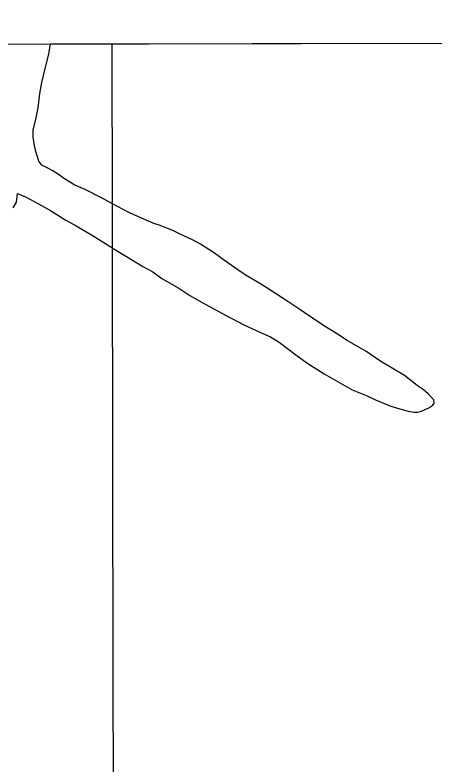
# Model space of a CAD drawing. Extents: x 3329297 to 3367176, y 649250 to 674653.
# Drawn here: x 3338493 to 3339216, y 671586 to 672876 of the extents above; entities that cross this region are included whole.
import ezdxf

# ---------------------------------------------------------------- set-up
doc = ezdxf.new("R2010")
doc.units = 0
for name, color, linetype in [('V-GRID-FRAM', 7, 'Continuous'), ('V-GRID-MAJR', 7, 'Continuous'), ('V-RIVR-EDGE', 7, 'Continuous'), ('V-SITE-VEGE', 7, 'Continuous')]:
    doc.layers.add(name, color=color, linetype=linetype)

msp = doc.modelspace()

# ---------------------------------------------------------------- linework, layer by layer
at = {"layer": 'V-GRID-FRAM'}
msp.add_lwpolyline([(3333403.497, 672816.281), (3364945.549, 672875.921), (3364987.867, 654691.71), (3333429.946, 654632.039), (3333403.497, 672816.281)], dxfattribs=at)
at = {"layer": 'V-GRID-MAJR'}
msp.add_spline([(3338689.599, 654641.984), (3338679.904, 660701.46), (3338670.2060000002, 666762.872), (3338660.509, 672824.31), (3338660.506, 672826.221)], degree=3, dxfattribs=at)
at = {"layer": 'V-RIVR-EDGE'}
msp.add_spline([(3339166.3536995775, 669632.4489809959), (3339148.524460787, 669636.3710973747), (3339138.8304044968, 669636.78287097), (3339122.9420865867, 669641.4757939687), (3339105.116683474, 669646.949112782), (3339096.985336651, 669652.0106579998), (3339093.117878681, 669656.2860538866), (3339089.260009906, 669664.4394558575), (3339086.5569126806, 669669.0997755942), (3339078.8152843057, 669674.9359631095), (3339053.6408480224, 669688.1835135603), (3339028.4683295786, 669702.2066652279), (3339020.722865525, 669706.4916503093), (3339018.0025077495, 669704.1715590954), (3339012.5742581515, 669704.5727845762), (3339008.704882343, 669708.0725792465), (3339008.3228352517, 669710.4003418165), (3339007.9417470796, 669713.1159049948), (3339007.5587410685, 669715.0558669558), (3338988.577607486, 669723.6344673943), (3338974.638840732, 669732.5884024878), (3338973.0924328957, 669734.5312412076), (3338972.7132625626, 669738.0224056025), (3338974.2702185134, 669740.3453735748), (3338974.2788487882, 669743.8355790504), (3338966.935569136, 669753.9366143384), (3338965.008073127, 669758.5950162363), (3338963.8494658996, 669760.5368960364), (3338956.490843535, 669764.4331215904), (3338944.8692912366, 669769.5032970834), (3338928.214961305, 669778.0761440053), (3338920.8640102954, 669785.074774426), (3338906.5604570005, 669803.3368830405), (3338897.2800921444, 669814.2183141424), (3338887.9987683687, 669824.7119446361), (3338880.2638524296, 669833.2627364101), (3338874.0724675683, 669838.7072876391), (3338867.8714935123, 669840.2738327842), (3338862.061196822, 669843.0028208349), (3338858.570991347, 669843.0114511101), (3338858.5757859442, 669844.9504541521), (3338858.2445615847, 669867.8316489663), (3338860.5790365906, 669870.9283003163), (3338861.7481919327, 669873.2522272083), (3338861.755863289, 669876.3546320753), (3338860.2123322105, 669879.4608726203), (3338854.0151938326, 669882.5786201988), (3338849.024608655, 669903.1445183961), (3338843.6308801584, 669917.506565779), (3338832.806025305, 669931.1064368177), (3338822.747182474, 669940.8263839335), (3338804.5560339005, 669955.2200756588), (3338800.681863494, 669956.7808672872), (3338796.0282561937, 669956.7923743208), (3338788.6562089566, 669955.2593913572), (3338782.4437278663, 669952.1723292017), (3338775.4719471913, 669955.6797952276), (3338770.442046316, 669960.3458684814), (3338765.41214544, 669965.0119417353), (3338754.1841472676, 669972.4079619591), (3338742.572184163, 669981.3561435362), (3338728.2417811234, 669988.7598351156), (3338714.684102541, 669994.9982070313), (3338701.132177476, 670003.5633825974), (3338693.397261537, 670012.1141743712), (3338687.9881903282, 670020.2714120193), (3338682.5915850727, 670033.4700575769), (3338677.179637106, 670040.4638934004), (3338665.1722020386, 670046.3106290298), (3338655.0951397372, 670048.6623645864), (3338655.4762279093, 670045.9468014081), (3338653.5362659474, 670045.5637953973), (3338643.4553679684, 670046.3643285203), (3338635.321144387, 670050.2624719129), (3338633.001053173, 670052.9828296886), (3338626.414196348, 670055.3259349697), (3338615.1727733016, 670057.2927466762), (3338608.969881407, 670058.0836906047), (3338601.613176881, 670062.7555173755), (3338592.322263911, 670069.3711417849), (3338582.2452016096, 670071.7228773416), (3338574.10810127, 670074.4576189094), (3338568.301640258, 670078.7378093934), (3338562.499014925, 670084.5692023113), (3338561.3432844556, 670087.6744839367), (3338554.753550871, 670088.8541873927), (3338551.264304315, 670089.2506182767), (3338548.9442131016, 670091.9709760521), (3338544.3069074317, 670098.5750934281), (3338517.1857967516, 670108.7250336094), (3338513.315462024, 670111.8370276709), (3338511.386048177, 670115.7198283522), (3338497.8206982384, 670118.8557954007), (3338479.9991308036, 670125.8803166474), (3338471.478065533, 670130.167219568), (3338466.4481646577, 670134.8332928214), (3338451.7251664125, 670140.298940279), (3338441.260303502, 670142.651634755), (3338438.1569397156, 670142.2715055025), (3338431.184200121, 670145.3911709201), (3338420.33729012, 670150.0716279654), (3338407.9334241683, 670152.4291170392), (3338393.207549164, 670156.7313626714), (3338378.4931811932, 670165.6872156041), (3338345.20082296, 670189.4255197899), (3338316.5457703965, 670206.5597065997), (3338280.929485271, 670231.4671661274), (3338237.552393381, 670254.4548010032), (3338210.446625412, 670270.8095509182), (3338182.5719686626, 670289.8808229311), (3338148.9013990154, 670317.4980921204), (3338126.069109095, 670336.9446987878), (3338116.014101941, 670348.2158483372), (3338106.7279835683, 670356.7704757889), (3338093.5600234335, 670363.7834900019), (3338076.8970632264, 670368.8661314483), (3338057.525252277, 670376.282288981), (3338042.806089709, 670383.299138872), (3338026.541478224, 670392.6466280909), (3338007.175420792, 670402.3895892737), (3337993.9978714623, 670405.524597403), (3337971.524614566, 670413.3362269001), (3337948.662598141, 670420.7610147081), (3337916.507750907, 670434.0258257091), (3337912.6460464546, 670440.6280252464), (3337911.1149813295, 670448.7756737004), (3337908.800643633, 670453.822835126), (3337904.5396315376, 670455.7723862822), (3337890.9761994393, 670459.6839545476), (3337883.6204538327, 670464.7435819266), (3337879.359441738, 670466.6931330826), (3337872.3799897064, 670467.0981942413), (3337862.6849744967, 670467.1221672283), (3337849.884677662, 670465.9904097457), (3337839.796108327, 670463.6885380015), (3337826.2202102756, 670462.5586983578), (3337810.715857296, 670465.6994600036), (3337802.1928741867, 670469.2107617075), (3337788.2541074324, 670478.1646968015), (3337779.7282475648, 670480.5125966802), (3337774.301915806, 670481.6894233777), (3337768.8851732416, 670486.7442561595), (3337764.6289557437, 670490.6328103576), (3337755.720089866, 670494.9206721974), (3337749.1322741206, 670496.8759768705), (3337745.255226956, 670497.2733666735), (3337740.596825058, 670495.3458706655), (3337738.6597398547, 670496.1262664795), (3337735.1772057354, 670499.2373016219), (3337729.758545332, 670503.5165331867), (3337724.7286444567, 670508.1826064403), (3337720.084626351, 670512.0721195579), (3337706.1295579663, 670514.4334443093), (3337677.861347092, 670531.1788715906), (3337643.769414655, 670545.2240784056), (3337600.7772466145, 670567.0473525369), (3337560.1032519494, 670585.3746676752), (3337510.1421799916, 670611.8688096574), (3337463.278718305, 670636.4162772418), (3337442.3566638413, 670644.2240710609), (3337416.7819609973, 670652.4311725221), (3337405.548209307, 670657.5003890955), (3337401.679792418, 670661.3879843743), (3337400.133384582, 670663.3308230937), (3337395.485530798, 670665.6691337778), (3337388.8938793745, 670666.0732360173), (3337376.883567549, 670670.7565698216), (3337362.9400061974, 670677.7715018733), (3337340.867015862, 670690.62358036), (3337309.495441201, 670706.9888783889), (3337291.2879909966, 670714.7899597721), (3337276.1839045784, 670722.9711704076), (3337252.562588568, 670736.9904863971), (3337220.036242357, 670756.8488666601), (3337154.988344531, 670798.504630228), (3337124.407713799, 670821.0728201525), (3337111.237835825, 670827.3102331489), (3337094.188033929, 670832.7816341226), (3337075.9709945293, 670836.7047094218), (3337050.390538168, 670842.585007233), (3337028.690964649, 670849.6191176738), (3337007.7765815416, 670860.52931636), (3336991.894976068, 670867.9368436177), (3336983.371034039, 670871.0603447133), (3336969.0281650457, 670873.4226283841), (3336939.947914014, 670875.4335503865), (3336901.9655095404, 670884.4469384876), (3336863.601057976, 670895.7880891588), (3336821.367230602, 670910.6290344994), (3336786.503532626, 670926.2273615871), (3336740.024994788, 670949.6104684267), (3336682.307910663, 670976.1237887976), (3336635.4358187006, 670997.1810509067), (3336603.676443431, 671013.5473078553), (3336585.4718699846, 671022.5117910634), (3336583.154655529, 671026.3955506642), (3336580.0637576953, 671031.0568293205), (3336576.1943818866, 671034.5566239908), (3336549.462030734, 671045.0934058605), (3336500.2429978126, 671058.0126087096), (3336451.409847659, 671070.1552514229), (3336425.437755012, 671074.4853057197), (3336399.847709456, 671076.4875974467), (3336361.0734021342, 671078.910293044), (3336337.427154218, 671082.8467932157), (3336313.3969413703, 671088.3354547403), (3336290.919848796, 671094.5958818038), (3336280.455944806, 671097.3363768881), (3336275.4145368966, 671097.3488428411), (3336257.575708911, 671097.3929531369), (3336194.8172168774, 671123.9187394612), (3336129.3537097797, 671154.3292443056), (3336078.6141598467, 671179.6619023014), (3336032.911223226, 671203.0430913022), (3335979.4618636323, 671230.3214647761), (3335943.0460043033, 671245.5358269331), (3335907.7897111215, 671259.1961098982), (3335894.230114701, 671264.6588805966), (3335887.6394221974, 671265.4507834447), (3335873.3109369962, 671273.630076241), (3335871.3805642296, 671277.125076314), (3335862.8594989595, 671281.4119792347), (3335831.089575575, 671293.512429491), (3335799.3273235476, 671308.7152846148), (3335763.695695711, 671327.4179344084), (3335724.575780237, 671346.9048156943), (3335714.5054303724, 671351.9711555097), (3335703.2668840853, 671355.1013690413), (3335699.008748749, 671358.2143220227), (3335680.035286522, 671369.8953273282), (3335645.947189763, 671385.491736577), (3335603.710485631, 671399.1692800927), (3335573.092457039, 671406.6132462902), (3335518.05737391, 671419.9346335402), (3335470.399132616, 671436.7280067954), (3335433.9775197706, 671449.6155653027), (3335405.320549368, 671465.9741508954), (3335397.964803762, 671471.0337782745), (3335385.942984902, 671471.0635047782), (3335366.9350015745, 671468.7836881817), (3335345.97938493, 671463.0184607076), (3335338.6150090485, 671464.5878826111), (3335338.6217214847, 671467.3024868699), (3335339.0306183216, 671475.8331413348), (3335337.874887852, 671478.9384229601), (3335334.392353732, 671482.0494581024), (3335319.667437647, 671486.739504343), (3335303.002559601, 671491.0465445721), (3335280.11561127, 671488.3885165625), (3335259.1523232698, 671479.5208842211), (3335245.561082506, 671472.186234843), (3335233.149545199, 671471.4413190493), (3335223.849043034, 671474.1789373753), (3335210.6830007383, 671481.967552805), (3335198.6707710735, 671485.8752853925), (3335156.404340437, 671487.5310100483), (3335124.606608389, 671488.3852426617), (3335114.1273616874, 671484.9209280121), (3335094.7104815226, 671474.110456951), (3335085.4013490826, 671473.3578698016), (3335075.3242867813, 671475.7096053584), (3335065.634066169, 671477.6725813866), (3335064.8603827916, 671478.4501004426), (3335067.5864940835, 671483.0969953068), (3335066.8147285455, 671484.6501155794), (3335063.7238307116, 671489.3113942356), (3335039.709919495, 671501.3926661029), (3335020.726868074, 671509.1956653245), (3335003.282553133, 671511.9534209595), (3334994.7595700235, 671515.4647226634), (3334990.8853996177, 671517.0255142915), (3334963.0040304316, 671533.3821820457), (3334933.182699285, 671549.3558437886), (3334916.124267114, 671551.3370392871), (3334894.4227757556, 671557.5955485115), (3334863.4322892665, 671571.2452833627), (3334847.946155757, 671581.7542565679), (3334834.776277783, 671587.991669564), (3334809.2073284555, 671598.5255746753), (3334767.758691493, 671617.2426082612), (3334744.904346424, 671627.7698009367), (3334711.2011735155, 671642.2018494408), (3334691.4406030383, 671649.2311652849), (3334670.121158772, 671653.1619119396), (3334647.645025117, 671659.8101396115), (3334620.1418673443, 671672.2878423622), (3334605.4207869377, 671678.5290910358), (3334581.0008556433, 671683.2431102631), (3334555.808199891, 671689.1224491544), (3334542.233260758, 671688.3804101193), (3334534.090406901, 671688.7883480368), (3334531.3949810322, 671696.5510726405), (3334523.6629418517, 671706.2652662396), (3334505.845210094, 671714.8409899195), (3334480.260918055, 671719.1700852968), (3334460.4897994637, 671721.9335944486), (3334456.9957583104, 671720.3910222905), (3334455.048124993, 671716.9056114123), (3334456.591656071, 671713.7993708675), (3334463.186184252, 671714.5586704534), (3334467.4462374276, 671712.2213186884), (3334467.4414428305, 671710.2823156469), (3334462.783040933, 671708.3548196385), (3334446.879380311, 671706.8429329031), (3334429.0424701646, 671707.6626444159), (3334403.462972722, 671713.930742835), (3334397.657470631, 671718.5987339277), (3334391.4632090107, 671722.8798833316), (3334378.6677067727, 671723.687128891), (3334340.2840768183, 671727.2722673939), (3334305.3887344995, 671730.0731744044), (3334290.2645107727, 671730.1105722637), (3334281.3489324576, 671731.6838298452), (3334271.6615886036, 671734.8102076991), (3334266.234297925, 671735.5992337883), (3334258.083772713, 671732.9047668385), (3334246.4344117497, 671726.7287246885), (3334241.392044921, 671726.3533900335), (3334232.4803022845, 671729.4778500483), (3334218.9082399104, 671729.8992128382), (3334190.600713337, 671730.7448151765), (3334178.969571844, 671731.9369845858), (3334163.4709723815, 671737.4045498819), (3334156.1008429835, 671736.6471681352), (3334151.4366875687, 671732.3928684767), (3334148.3342827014, 671732.4005398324), (3334142.525903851, 671735.9051290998), (3334132.831847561, 671736.316902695), (3334110.7300896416, 671737.53496293), (3334106.856878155, 671739.4835551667), (3334099.8879742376, 671744.1544230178), (3334081.28313423, 671748.0784572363), (3334072.750561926, 671747.7117528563), (3334041.7408970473, 671753.6054755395), (3334018.0946491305, 671757.5419757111), (3334010.3453493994, 671760.2757583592), (3333999.892952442, 671767.6698607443), (3333992.147488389, 671771.9548458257), (3333987.1041626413, 671771.1917105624), (3333984.3828459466, 671768.4838187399), (3333980.1170392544, 671768.494366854), (3333976.637381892, 671772.7688038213), (3333969.6627244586, 671775.1128680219), (3333958.8119787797, 671778.2421226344), (3333949.90503074, 671783.3055856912), (3333945.6382651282, 671782.9283331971), (3333941.370540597, 671782.1632800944), (3333931.302108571, 671788.0052211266), (3333925.872900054, 671788.0186459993), (3333915.4042014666, 671788.8201380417), (3333900.286690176, 671791.5721401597), (3333878.1993160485, 671798.6072095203), (3333856.90096801, 671811.0695695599), (3333845.6835179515, 671822.7313964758), (3333832.901440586, 671828.9678505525), (3333818.17940126, 671834.8212986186), (3333817.40955356, 671837.1500201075), (3333813.5325063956, 671837.5474099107), (3333800.3578338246, 671841.845819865), (3333795.71189788, 671844.9597317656), (3333793.789196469, 671851.5571367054), (3333792.2447064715, 671854.275576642), (3333782.9470810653, 671858.1765967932), (3333767.8506660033, 671869.4602122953), (3333755.4659784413, 671879.5737135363), (3333746.1712297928, 671884.6381355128), (3333742.6848599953, 671886.1979682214), (3333733.764487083, 671885.8322227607), (3333720.968984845, 671886.6394683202), (3333714.3840458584, 671889.7581748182), (3333707.804860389, 671895.2036849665), (3333701.6182701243, 671902.5872392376), (3333696.9790466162, 671908.4157553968), (3333690.397943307, 671913.0856643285), (3333677.230942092, 671920.4864791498), (3333664.4690020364, 671934.8667460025), (3333650.922830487, 671945.7587252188), (3333635.038348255, 671952.0028506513), (3333625.7503120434, 671959.7818768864), (3333617.6285544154, 671968.7214281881), (3333606.3852135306, 671969.9126386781), (3333600.9665531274, 671974.1918702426), (3333597.8737374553, 671978.0775476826), (3333590.144575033, 671988.9551431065), (3333572.3556108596, 672009.1648850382), (3333553.403244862, 672029.3775037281), (3333532.114486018, 672045.7178698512), (3333511.213527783, 672062.0572770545), (3333486.4393580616, 672080.3452764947), (3333466.2996172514, 672090.8657567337), (3333451.5929206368, 672102.9240145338), (3333445.792213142, 672109.531008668), (3333446.5812392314, 672114.9582993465), (3333429.1580205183, 672126.2476683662), (3333421.4307759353, 672137.9008650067), (3333420.6820244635, 672148.7611998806), (3333415.2585694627, 672151.1014284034), (3333404.7128622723, 672151.6132004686)], degree=3, dxfattribs=at)
at = {"layer": 'V-SITE-VEGE'}
for p, q in [((3338554.1868495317, 672826.0199714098), (3340314.95893155, 672829.3492553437)), ((3338551.723, 672808.693), (3338554.1868495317, 672826.0199714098)), ((3338546.478, 672788.6240000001), (3338551.723, 672808.693)), ((3338539.1750000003, 672759.447), (3338546.478, 672788.6240000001)), ((3338536.287, 672740.6730000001), (3338539.1750000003, 672759.447)), ((3338533.0330000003, 672715.865), (3338536.287, 672740.6730000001)), ((3338529.4760000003, 672698.873), (3338533.0330000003, 672715.865)), ((3338524.278, 672677.6), (3338529.4760000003, 672698.873)), ((3338524.72, 672666.181), (3338524.278, 672677.6)), ((3338526.383, 672654.202), (3338524.72, 672666.181)), ((3338529.3000000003, 672641.072), (3338526.383, 672654.202)), ((3338534.157, 672624.406), (3338529.3000000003, 672641.072)), ((3338539.245, 672617.377), (3338534.157, 672624.406)), ((3338550.898, 672611.8060000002), (3338539.245, 672617.377)), ((3338557.0700000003, 672607.831), (3338550.898, 672611.8060000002)), ((3338568.169, 672601.036), (3338557.0700000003, 672607.8309999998)), ((3338578.6890000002, 672593.616), (3338568.169, 672601.036)), ((3338595.9620000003, 672582.846), (3338578.6890000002, 672593.616)), ((3338613.718, 672575.1020000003), (3338595.9620000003, 672582.846)), ((3338641.95, 672561.143), (3338613.718, 672575.1019999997)), ((3338495.952, 672553.7000000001), (3338497.799, 672568.219)), ((3338497.799, 672568.219), (3338511.255, 672562.72)), ((3338511.255, 672562.72), (3338519.856, 672558.2350000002)), ((3338662.25, 672549.8870000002), (3338641.95, 672561.143)), ((3338490.312, 672543.85), (3338495.952, 672553.7000000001)), ((3338519.856, 672558.235), (3338538.931, 672547.5339999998)), ((3338538.931, 672547.534), (3338554.308, 672539.094)), ((3338688.052, 672536.436), (3338662.25, 672549.8870000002)), ((3338554.308, 672539.094), (3338580.827, 672522.6630000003)), ((3338704.608, 672528.647), (3338688.052, 672536.436)), ((3338580.827, 672522.6630000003), (3338598.678, 672512.517)), ((3338732.146, 672517.0700000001), (3338704.608, 672528.647)), ((3338598.678, 672512.517), (3338625.15, 672497.284)), ((3338741.3000000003, 672513.81), (3338732.146, 672517.0700000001)), ((3338764.537, 672504.473), (3338741.3000000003, 672513.81)), ((3338625.15, 672497.284), (3338641.798, 672487.0909999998)), ((3338777.415, 672498.349), (3338764.537, 672504.473)), ((3338798.847, 672488.943), (3338777.415, 672498.349)), ((3338641.798, 672487.091), (3338667.74, 672470.0340000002)), ((3338812.397, 672481.037), (3338798.847, 672488.943)), ((3338836.467, 672465.712), (3338812.397, 672481.037)), ((3338667.74, 672470.034), (3338684.991, 672459.8609999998)), ((3338684.991, 672459.861), (3338713.3370000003, 672442.9000000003)), ((3338853.807, 672453.14), (3338836.467, 672465.712)), ((3338713.3370000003, 672442.9), (3338730.563, 672433.329)), ((3338876.7, 672437.167), (3338853.807, 672453.14)), ((3338730.563, 672433.329), (3338746.054, 672421.887)), ((3338890.919, 672427.482), (3338876.7, 672437.167)), ((3338746.054, 672421.887), (3338774.98, 672405.5459999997)), ((3338914.342, 672413.337), (3338890.919, 672427.482)), ((3338774.98, 672405.546), (3338794.122, 672393.0430000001)), ((3338929.7630000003, 672403.699), (3338914.342, 672413.337)), ((3338962.48, 672382.688), (3338929.7630000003, 672403.699)), ((3338794.122, 672393.0430000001), (3338820.597, 672377.81)), ((3338820.597, 672377.81), (3338856.273, 672358.1189999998)), ((3338983.4990000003, 672368.449), (3338962.48, 672382.688)), ((3338990.921, 672363.318), (3338983.4990000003, 672368.4490000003)), ((3338856.273, 672358.1190000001), (3338885.754, 672343.0020000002)), ((3339025.532, 672339.973), (3338990.921, 672363.3179999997)), ((3338885.754, 672343.002), (3338915.788, 672329.113)), ((3339048.955, 672325.828), (3339025.532, 672339.973)), ((3338915.788, 672329.113), (3338932.944, 672321.3450000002)), ((3338932.944, 672321.3450000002), (3338947.741, 672312.286)), ((3339063.776, 672316.165), (3339048.955, 672325.828)), ((3339084.723, 672303.732), (3339063.776, 672316.165)), ((3338947.741, 672312.286), (3338976.273, 672290.51)), ((3339097.026, 672296.982), (3339084.723, 672303.732)), ((3338976.273, 672290.51), (3338995.467, 672276.807)), ((3339120.541, 672280.4340000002), (3339097.026, 672296.982)), ((3338995.467, 672276.807), (3339025.083, 672258.084)), ((3339163.059, 672254.983), (3339120.541, 672280.4340000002)), ((3339025.083, 672258.084), (3339065.108, 672234.948)), ((3339174.227, 672246.386), (3339163.059, 672254.983)), ((3339184.795, 672237.764), (3339174.227, 672246.386)), ((3339195.293, 672230.944), (3339184.795, 672237.764)), ((3339065.108, 672234.948), (3339073.107, 672230.4400000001)), ((3339073.107, 672230.4400000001), (3339098.793, 672219.993)), ((3339204.009, 672223.454), (3339195.293, 672230.944)), ((3339213.444, 672212.985), (3339204.009, 672223.454)), ((3339098.793, 672219.993), (3339113.5, 672213.3370000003)), ((3339113.5, 672213.3370000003), (3339139.81, 672202.3150000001)), ((3339214.253, 672207.5970000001), (3339213.444, 672212.985)), ((3339139.81, 672202.3150000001), (3339151.394, 672198.549)), ((3339151.394, 672198.549), (3339169.6350000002, 672193.832)), ((3339192.524, 672193.515), (3339204.9390000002, 672199.4090000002)), ((3339204.9390000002, 672199.409), (3339211.988, 672203.898)), ((3339211.988, 672203.8980000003), (3339214.253, 672207.5970000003)), ((3339169.6350000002, 672193.832), (3339179.947, 672191.8250000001)), ((3339179.947, 672191.8250000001), (3339185.358, 672192.034)), ((3339185.358, 672192.034), (3339192.524, 672193.5149999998))]:
    msp.add_line(p, q, dxfattribs=at)

doc.saveas('drawing.dxf')
